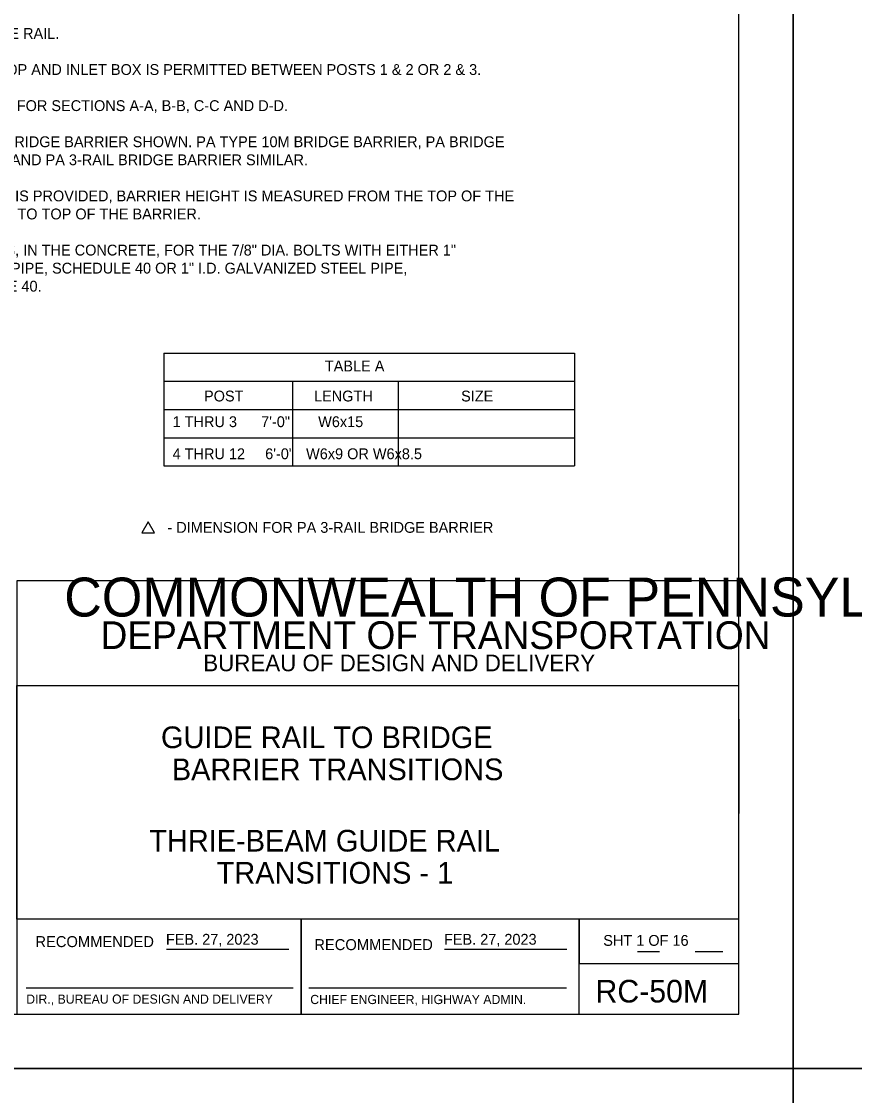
# Model space of a CAD drawing. Extents: x 632007860 to 635435983, y 295418622 to 297794622.
# Drawn here: x 632635172 to 632865880, y 297193122 to 297490555 of the extents above; entities that cross this region are included whole.
import ezdxf

# ---------------------------------------------------------------- set-up
doc = ezdxf.new("R2010")
doc.units = 0
for name, color, linetype in [('1', 7, 'Continuous'), ('2', 7, 'Continuous'), ('3', 7, 'Continuous'), ('PLT-BNDY', 7, 'Continuous'), ('S-DETL-T120', 7, 'Continuous')]:
    doc.layers.add(name, color=color, linetype=linetype)

msp = doc.modelspace()

# ---------------------------------------------------------------- linework, layer by layer
at = {"layer": '1'}
for p, q in [((632675325, 297233611), (632709211, 297233611)), ((632752323, 297233611), (632786193, 297233611)), ((632805769, 297232991), (632811911, 297232991)), ((632821771, 297232991), (632829417, 297232991)), ((632636485, 297222918), (632710385, 297222918)), ((632714791, 297222918), (632786131, 297222918))]:
    msp.add_line(p, q, dxfattribs=at)
msp.add_lwpolyline([(632833860, 297215622), (632833860, 297779622), (632047860, 297779622), (632047860, 297215622), (632833860, 297215622), (632833860, 297241981), (632633860, 297241981), (632633860, 297306659), (632833860, 297306659), (632833860, 297335622), (632633860, 297335622), (632633860, 297215622), (632712661, 297215622), (632712661, 297241981), (632712661, 297215622), (632789661, 297215622), (632789661, 297241981), (632789661, 297229665), (632833860, 297229665)], dxfattribs=at)
at = {"layer": '2'}
for p, q in [((632674640, 297398732), (632788366, 297398732)), ((632674640, 297398732), (632674640, 297367481)), ((632788366, 297398732), (632788366, 297367481)), ((632674640, 297390919), (632788366, 297390919)), ((632710209, 297390919), (632710209, 297367481)), ((632739459, 297390919), (632739459, 297367481)), ((632674640, 297383106), (632788366, 297383106)), ((632674640, 297375293), (632788366, 297375293)), ((632674640, 297367481), (632788366, 297367481)), ((632833860, 297234497), (632833860, 297297328)), ((632833860, 297297328), (632833860, 297271180))]:
    msp.add_line(p, q, dxfattribs=at)
at = {"layer": 'PLT-BNDY'}
for points in [[(632007860, 297794622), (632848860, 297794622), (632848860, 297200622), (632007860, 297200622)], [(632848860, 297794622), (633689860, 297794622), (633689860, 297200622), (632848860, 297200622)], [(632007860, 297200622), (632848860, 297200622), (632848860, 296606622), (632007860, 296606622)], [(632848860, 297200622), (633689860, 297200622), (633689860, 296606622), (632848860, 296606622)]]:
    msp.add_lwpolyline(points, close=True, dxfattribs=at)
at = {"layer": 'S-DETL-T120'}
msp.add_lwpolyline([(632670257, 297351951), (632668525, 297348951), (632671989, 297348951)], close=True, dxfattribs=at)

# ---------------------------------------------------------------- texts
at = {"layer": '1'}
for s, height, p in [('COMMONWEALTH OF PENNSYLVANIA', 10783.37, (632647011, 297325766)), ('DEPARTMENT OF TRANSPORTATION', 7684.29, (632657072, 297316771)), ('BUREAU OF DESIGN AND DELIVERY', 4622.09, (632685520, 297310609)), ('RECOMMENDED', 3048, (632639023, 297234216)), ('FEB. 27, 2023', 3000, (632675186, 297234887)), ('RECOMMENDED', 3048, (632716267, 297233379)), ('FEB. 27, 2023', 3000, (632752184, 297234887)), ('APPROVED', 19.2, (632676883, 297233554)), ('APPROVED', 19.2, (632676883, 297233554)), ('DIR., BUREAU OF DESIGN AND DELIVERY', 2540, (632636485, 297218554)), ('CHIEF ENGINEER, HIGHWAY ADMIN.', 2540, (632715144, 297218445))]:
    msp.add_text(s, height=height, dxfattribs=at).set_placement(p)
at = {"layer": '2'}
for s, height, p in [('TABLE A', 3000, (632719187, 297393641)), ('POST', 3000, (632685725, 297385330)), ('LENGTH', 3000, (632716195, 297385330)), ('SIZE', 3000, (632756924, 297385330)), ('GUIDE RAIL TO BRIDGE', 6000, (632673804, 297289323)), ('BARRIER TRANSITIONS', 6000, (632676804, 297280448)), ('THRIE-BEAM GUIDE RAIL', 6000, (632670541, 297260686)), ('TRANSITIONS - 1', 6000, (632689226, 297251804)), ('SHT 1 OF 16', 3000, (632796296, 297234576))]:
    msp.add_text(s, height=height, dxfattribs=at).set_placement(p)
for s, p in [('1 THRU 3      7\'-0"       W6x15', (632677022, 297378220)), ('4 THRU 12     6\'-0"   W6x9 OR W6x8.5', (632677022, 297369338))]:
    msp.add_text(s, height=3000, rotation=360, dxfattribs=at).set_placement(p)
at = {"layer": '3'}
msp.add_text('RC-50M', height=6267.5, dxfattribs=at).set_placement((632794143, 297218881))
at = {"layer": 'S-DETL-T120'}
for s, p in [('31-S GUIDE RAIL.', (632612201, 297485746)), ('16. THE INLET TOP AND INLET BOX IS PERMITTED BETWEEN POSTS 1 & 2 OR 2 & 3.', (632600201, 297475746)), ('17. SEE SHEET 4 FOR SECTIONS A-A, B-B, C-C AND D-D.', (632600201, 297465746)), ('18. CONCRETE BRIDGE BARRIER SHOWN. PA TYPE 10M BRIDGE BARRIER, PA BRIDGE ', (632600201, 297455746)), ('BARRIER, AND PA 3-RAIL BRIDGE BARRIER SIMILAR.', (632612201, 297450746)), ('19. IF SIDEWALK IS PROVIDED, BARRIER HEIGHT IS MEASURED FROM THE TOP OF THE ', (632600201, 297440746)), ('SIDEWALK TO TOP OF THE BARRIER.', (632612201, 297435746)), ('20. FORM HOLES, IN THE CONCRETE, FOR THE 7/8" DIA. BOLTS WITH EITHER 1" ', (632600201, 297425746)), ('I.D. P.V.C. PIPE, SCHEDULE 40 OR 1" I.D. GALVANIZED STEEL PIPE, ', (632612201, 297420746)), ('SCHEDULE 40.', (632612201, 297415746)), ('- DIMENSION FOR PA 3-RAIL BRIDGE BARRIER', (632675583, 297348951))]:
    msp.add_text(s, height=3000, dxfattribs=at).set_placement(p)

doc.saveas('drawing.dxf')
